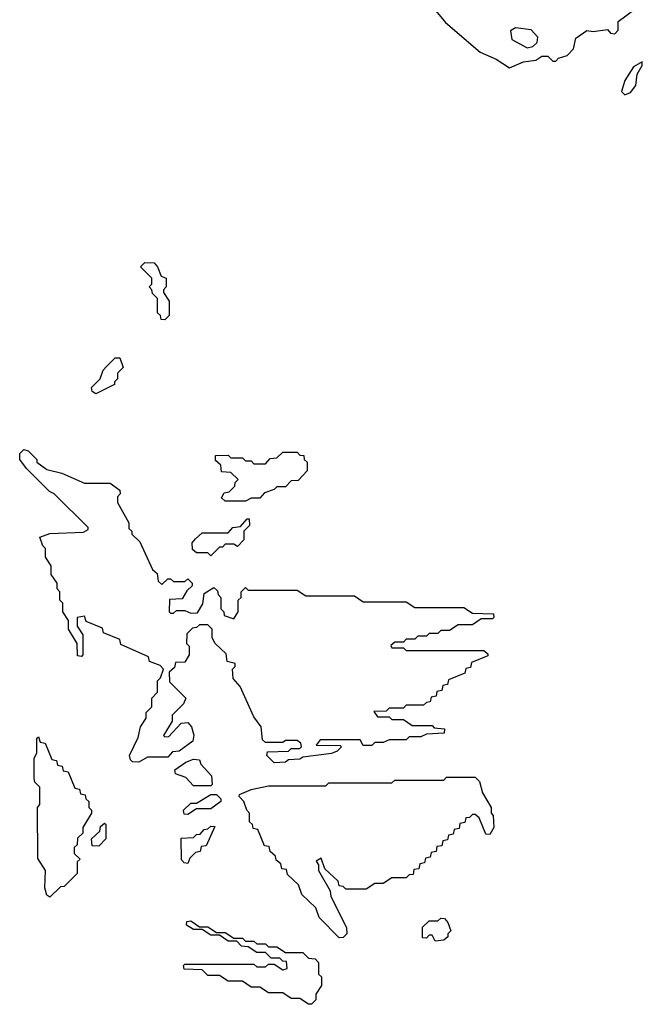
# Model space of a CAD drawing. Extents: x 2889633 to 3052318, y 540750 to 918690.
# Tile 465 of 656: x 3022200 to 3024366, y 758360 to 761784. Entities that reach past the tile are written whole.
import ezdxf

# ---------------------------------------------------------------- set-up
doc = ezdxf.new("R2010")
doc.units = 0

msp = doc.modelspace()

# ---------------------------------------------------------------- linework, layer by layer
at = {"layer": '0CON02XD'}
for points in [[(3023625, 761842.5), (3023681.2, 761775), (3023801.7, 761671.7), (3023857, 761647), (3023903.6, 761616.4), (3023952.5, 761637.5), (3023995, 761643.3), (3024017, 761657), (3024037, 761657), (3024055, 761640), (3024065, 761640), (3024075, 761650), (3024105, 761660), (3024127, 761683), (3024135, 761720), (3024173, 761747), (3024195, 761743.3), (3024245, 761750), (3024255, 761737.5), (3024270, 761735), (3024281.7, 761748.3), (3024281.7, 761778.3), (3024339.4, 761820.6)], [(3023965, 761686.7), (3023985, 761691.2), (3024000, 761705), (3024003, 761723), (3023978.8, 761748.8), (3023925, 761756.2), (3023907.5, 761745), (3023912.5, 761715), (3023965, 761686.7)], [(3024305, 761522.5), (3024325, 761531.2), (3024344, 761555), (3024348, 761595), (3024366, 761625), (3024365, 761637.5), (3024335, 761620), (3024305, 761573.3), (3024293.3, 761535), (3024305, 761522.5)], [(3022705, 760740), (3022691.7, 760741.7), (3022690, 760755), (3022680, 760765), (3022680, 760815), (3022661.7, 760831.7), (3022660, 760845), (3022650, 760855), (3022660, 760865), (3022660, 760885), (3022620, 760925), (3022635, 760940), (3022668.3, 760938.3), (3022680, 760925), (3022691.7, 760891.7), (3022710, 760885), (3022710, 760855), (3022700, 760845), (3022700, 760835), (3022720, 760805), (3022720, 760755), (3022705, 760740)], [(3022465, 760482.5), (3022451.7, 760491.7), (3022450, 760505), (3022480, 760535), (3022490, 760565), (3022501.7, 760578.3), (3022531.7, 760608.3), (3022548.3, 760608.3), (3022560, 760575), (3022540, 760555), (3022540, 760535), (3022530, 760525), (3022530, 760515), (3022465, 760482.5)], [(3023085, 759200), (3023060, 759225), (3023061.7, 759238.3), (3023135, 759240), (3023145, 759250), (3023175, 759250), (3023180, 759255), (3023178.3, 759268.3), (3023165, 759277.5), (3023125, 759277.5), (3023115, 759270), (3023055, 759270), (3023045, 759280), (3023040, 759325), (3023015, 759360), (3022967.5, 759465), (3022943, 759493), (3022940, 759525), (3022950, 759535), (3022950, 759545), (3022921.7, 759551.7), (3022918.3, 759578.3), (3022880, 759615), (3022870, 759635), (3022870, 759665), (3022855, 759680), (3022825, 759680), (3022815, 759670), (3022801.7, 759668.3), (3022781.7, 759648.3), (3022780, 759615), (3022790, 759605), (3022790, 759575), (3022775, 759550), (3022741.7, 759548.3), (3022738.3, 759531.7), (3022720, 759515), (3022721.7, 759481.7), (3022777.5, 759425), (3022770, 759405), (3022730, 759365), (3022730, 759345), (3022700, 759295), (3022705, 759290), (3022718.3, 759291.7), (3022761.7, 759338.3), (3022785, 759340), (3022797.5, 759325), (3022806.4, 759296.4), (3022802.5, 759275), (3022755, 759240), (3022731.7, 759238.3), (3022715, 759220), (3022645, 759220), (3022615, 759202.5), (3022593, 759203), (3022585, 759210), (3022582.5, 759225), (3022611.7, 759288.3), (3022620, 759325), (3022640, 759355), (3022640, 759375), (3022660, 759395), (3022660, 759425), (3022680, 759445), (3022680, 759485), (3022690, 759495), (3022700, 759525), (3022688.3, 759538.3), (3022651.7, 759551.7), (3022648.3, 759568.3), (3022551.7, 759611.7), (3022548.3, 759628.3), (3022491.7, 759651.7), (3022488.3, 759668.3), (3022431.7, 759691.7), (3022425, 759710), (3022400, 759705), (3022400, 759675), (3022420, 759645), (3022420, 759575), (3022415, 759570), (3022401.7, 759571.7), (3022400, 759615), (3022370, 759665), (3022370, 759695), (3022350, 759725), (3022350, 759755), (3022340, 759765), (3022340, 759795), (3022330, 759805), (3022330, 759825), (3022310, 759855), (3022310, 759885), (3022290, 759915), (3022290, 759945), (3022280, 759955), (3022270, 759985), (3022305, 759997.5), (3022421.7, 760001.7), (3022438.3, 760011.7), (3022438.3, 760018.3), (3022320, 760135), (3022303.6, 760143.6), (3022223.6, 760223.6), (3022200, 760255), (3022200, 760275), (3022215, 760290), (3022230, 760285), (3022260, 760255), (3022260, 760245), (3022295, 760220), (3022347, 760207), (3022425, 760172.5), (3022515, 760172.5), (3022548.3, 760148.3), (3022550, 760135), (3022540, 760125), (3022540, 760105), (3022580, 760035), (3022580, 760015), (3022590, 760005), (3022590, 759995), (3022618.3, 759968.3), (3022661.7, 759871.7), (3022678.3, 759858.3), (3022681.7, 759831.7), (3022695, 759820), (3022715, 759840), (3022725, 759840), (3022735, 759830), (3022775, 759830), (3022785, 759840), (3022800, 759825), (3022800, 759815), (3022781.7, 759798.3), (3022765, 759770), (3022721.7, 759768.3), (3022720, 759725), (3022725, 759720), (3022735, 759720), (3022745, 759730), (3022775, 759730), (3022795, 759720), (3022818.3, 759721.7), (3022837, 759753), (3022841.7, 759788.3), (3022875, 759810), (3022888.3, 759798.3), (3022890, 759785), (3022900, 759775), (3022900, 759735), (3022910, 759725), (3022911.7, 759711.7), (3022945, 759700), (3022960, 759725), (3022960, 759765), (3022970, 759775), (3022970, 759795), (3022985, 759810), (3022995, 759800), (3023165, 759800), (3023195, 759780), (3023365, 759780), (3023395, 759760), (3023545, 759760), (3023575, 759740), (3023745, 759740), (3023775, 759720), (3023848.3, 759718.3), (3023850, 759705), (3023845, 759700), (3023805, 759700), (3023775, 759680), (3023725, 759680), (3023695, 759660), (3023665, 759660), (3023655, 759650), (3023625, 759650), (3023615, 759640), (3023585, 759640), (3023575, 759630), (3023545, 759630), (3023535, 759620), (3023505, 759620), (3023491.7, 759608.3), (3023495, 759600), (3023535, 759600), (3023545, 759590), (3023815, 759590), (3023828.3, 759578.3), (3023828.3, 759571.7), (3023771.7, 759548.3), (3023768.3, 759531.7), (3023751.7, 759528.3), (3023748.3, 759511.7), (3023691.7, 759488.3), (3023688.3, 759471.7), (3023671.7, 759468.3), (3023668.3, 759451.7), (3023651.7, 759448.3), (3023648.3, 759431.7), (3023631.7, 759428.3), (3023628.3, 759411.7), (3023615, 759410), (3023605, 759400), (3023545, 759400), (3023535, 759390), (3023485, 759390), (3023475, 759380), (3023431.7, 759378.3), (3023445, 759360), (3023485, 759360), (3023495, 759350), (3023535, 759350), (3023565, 759330), (3023635, 759330), (3023641.7, 759321.7), (3023678.3, 759318.3), (3023677, 759303), (3023615, 759300), (3023595, 759290), (3023555, 759290), (3023545, 759280), (3023485, 759280), (3023465, 759270), (3023435, 759270), (3023425, 759260), (3023395, 759260), (3023385, 759280), (3023245, 759280), (3023231.7, 759261.7), (3023315, 759260), (3023320, 759255), (3023305, 759240), (3023285, 759232.5), (3023185, 759220), (3023175, 759212.5), (3023135, 759210), (3023125, 759202.5), (3023085, 759200)], [(3022985, 760110), (3022915, 760110), (3022901.7, 760121.7), (3022911.7, 760138.3), (3022928.3, 760141.7), (3022948.3, 760161.7), (3022950, 760175), (3022960, 760185), (3022935, 760210), (3022901.7, 760211.7), (3022900, 760235), (3022881.7, 760251.7), (3022881.7, 760268.3), (3022925, 760270), (3022935, 760260), (3022975, 760260), (3022985, 760250), (3023005, 760250), (3023015, 760240), (3023055, 760240), (3023071.7, 760258.3), (3023095, 760260), (3023115, 760280), (3023165, 760280), (3023175, 760270), (3023188.3, 760268.3), (3023190, 760255), (3023200, 760245), (3023200, 760215), (3023168.3, 760181.7), (3023145, 760180), (3023125, 760160), (3023095, 760160), (3023085, 760150), (3023051.7, 760138.3), (3023035, 760120), (3023005, 760120), (3022985, 760110)], [(3022865, 759920), (3022855, 759930), (3022815, 759930), (3022801.7, 759941.7), (3022800, 759965), (3022811.7, 759978.3), (3022835, 760000), (3022925, 760000), (3022941.7, 760018.3), (3022968.3, 760021.7), (3022991.7, 760048.3), (3022998.3, 760048.3), (3023000, 760025), (3022980, 760005), (3022980, 759975), (3022958.3, 759951.7), (3022945, 759960), (3022915, 759960), (3022905, 759950), (3022895, 759950), (3022865, 759920)], [(3022305, 758732.5), (3022295, 758740), (3022287.5, 758765), (3022290, 758825), (3022263, 758867), (3022262.5, 759045), (3022270, 759055), (3022270, 759115), (3022253, 759133), (3022250, 759145), (3022250, 759215), (3022260, 759235), (3022260, 759285), (3022265, 759290), (3022271.7, 759271.7), (3022288.3, 759268.3), (3022311.7, 759211.7), (3022328.3, 759208.3), (3022331.7, 759191.7), (3022348.3, 759188.3), (3022351.7, 759171.7), (3022368.3, 759168.3), (3022391.7, 759111.7), (3022408.3, 759108.3), (3022411.7, 759091.7), (3022428.3, 759088.3), (3022430, 759075), (3022440, 759065), (3022440, 759045), (3022450, 759035), (3022450, 759025), (3022420, 758975), (3022420, 758955), (3022401.7, 758938.3), (3022400, 758915), (3022390, 758905), (3022390, 758885), (3022410, 758865), (3022400, 758855), (3022400, 758815), (3022355, 758770), (3022341.7, 758768.3), (3022305, 758732.5)], [(3022865, 759120), (3022805, 759120), (3022778.3, 759148.3), (3022741.7, 759161.7), (3022740, 759175), (3022778.3, 759201.7), (3022805, 759212.5), (3022825, 759210), (3022830, 759195), (3022867.5, 759155), (3022870, 759125), (3022865, 759120)], [(3023311.7, 758591.7), (3023241.7, 758661.7), (3023230, 758695), (3023181.7, 758741.7), (3023170, 758775), (3023131.7, 758811.7), (3023128.3, 758828.3), (3023111.7, 758831.7), (3023108.3, 758848.3), (3023091.7, 758861.7), (3023090, 758875), (3023071.7, 758891.7), (3023068.3, 758908.3), (3023051.7, 758911.7), (3023028.3, 758968.3), (3023011.7, 758971.7), (3023010, 758985), (3023000, 758995), (3023000, 759025), (3022990, 759035), (3022980, 759065), (3022963, 759083), (3022965, 759090), (3023005, 759107.5), (3023065, 759120), (3023265, 759120), (3023275, 759130), (3023495, 759130), (3023505, 759140), (3023675, 759140), (3023685, 759150), (3023785, 759150), (3023800, 759135), (3023810, 759095), (3023840, 759045), (3023840, 759025), (3023847, 759017), (3023850, 758975), (3023835, 758950), (3023821.7, 758951.7), (3023798.3, 759008.3), (3023785, 759020), (3023775, 759020), (3023765, 759010), (3023751.7, 759008.3), (3023748.3, 758991.7), (3023731.7, 758988.3), (3023728.3, 758971.7), (3023711.7, 758968.3), (3023708.3, 758951.7), (3023691.7, 758948.3), (3023688.3, 758931.7), (3023671.7, 758928.3), (3023668.3, 758911.7), (3023651.7, 758908.3), (3023648.3, 758891.7), (3023631.7, 758888.3), (3023628.3, 758871.7), (3023611.7, 758868.3), (3023608.3, 758851.7), (3023591.7, 758848.3), (3023588.3, 758831.7), (3023571.7, 758828.3), (3023568.3, 758811.7), (3023555, 758810), (3023545, 758800), (3023495, 758800), (3023465, 758780), (3023435, 758780), (3023405, 758760), (3023335, 758760), (3023325, 758770), (3023311.7, 758771.7), (3023308.3, 758788.3), (3023261.7, 758831.7), (3023248.3, 758868.3), (3023231.7, 758858.3), (3023240, 758845), (3023240, 758825), (3023280, 758755), (3023282.5, 758735), (3023337, 758627), (3023337.5, 758605), (3023325, 758592.5), (3023311.7, 758591.7)], [(3022785, 759020), (3022771.7, 759021.7), (3022770, 759035), (3022795, 759060), (3022815, 759060), (3022865, 759090), (3022885, 759090), (3022900, 759075), (3022900, 759065), (3022865, 759040), (3022815, 759040), (3022785, 759020)], [(3022475, 758910), (3022451.7, 758911.7), (3022450, 758935), (3022478.3, 758961.7), (3022481.7, 758978.3), (3022495, 758990), (3022500, 758985), (3022500, 758935), (3022475, 758910)], [(3022785, 758850), (3022771.7, 758851.7), (3022763, 758863), (3022761.7, 758938.3), (3022805, 758940), (3022815, 758950), (3022828.3, 758951.7), (3022841.7, 758968.3), (3022855, 758970), (3022865, 758980), (3022878.3, 758978.3), (3022848.3, 758911.7), (3022831.7, 758908.3), (3022828.3, 758891.7), (3022811.7, 758888.3), (3022791.7, 758868.3), (3022785, 758850)], [(3023215, 758360), (3023205, 758360), (3023175, 758380), (3023145, 758380), (3023115, 758400), (3023065, 758400), (3023035, 758420), (3023005, 758420), (3022975, 758440), (3022925, 758440), (3022895, 758460), (3022855, 758460), (3022835, 758480), (3022771.7, 758481.7), (3022770, 758495), (3022775, 758500), (3023015, 758500), (3023025, 758490), (3023055, 758490), (3023065, 758500), (3023085, 758500), (3023115, 758480), (3023130, 758485), (3023128.3, 758508.3), (3023115, 758510), (3023105, 758520), (3023075, 758520), (3023055, 758540), (3023025, 758540), (3022995, 758560), (3022971.7, 758561.7), (3022955, 758580), (3022925, 758580), (3022895, 758600), (3022865, 758600), (3022835, 758620), (3022805, 758620), (3022780, 758635), (3022781.7, 758648.3), (3022795, 758650), (3022825, 758630), (3022855, 758630), (3022885, 758610), (3022915, 758610), (3022945, 758590), (3022975, 758590), (3022985, 758580), (3023015, 758580), (3023025, 758570), (3023055, 758570), (3023065, 758560), (3023095, 758560), (3023125, 758540), (3023185, 758540), (3023205, 758520), (3023228.3, 758518.3), (3023240, 758505), (3023240, 758465), (3023250, 758455), (3023250, 758425), (3023230, 758395), (3023230, 758375), (3023215, 758360)], [(3023645, 758580), (3023635, 758600), (3023625, 758600), (3023615, 758590), (3023601.7, 758591.7), (3023601.7, 758628.3), (3023625, 758650), (3023655, 758650), (3023665, 758660), (3023678.3, 758658.3), (3023690, 758645), (3023700, 758615), (3023690, 758605), (3023690, 758595), (3023675, 758582.5), (3023645, 758580)]]:
    msp.add_lwpolyline(points, dxfattribs=at)

doc.saveas('drawing.dxf')
